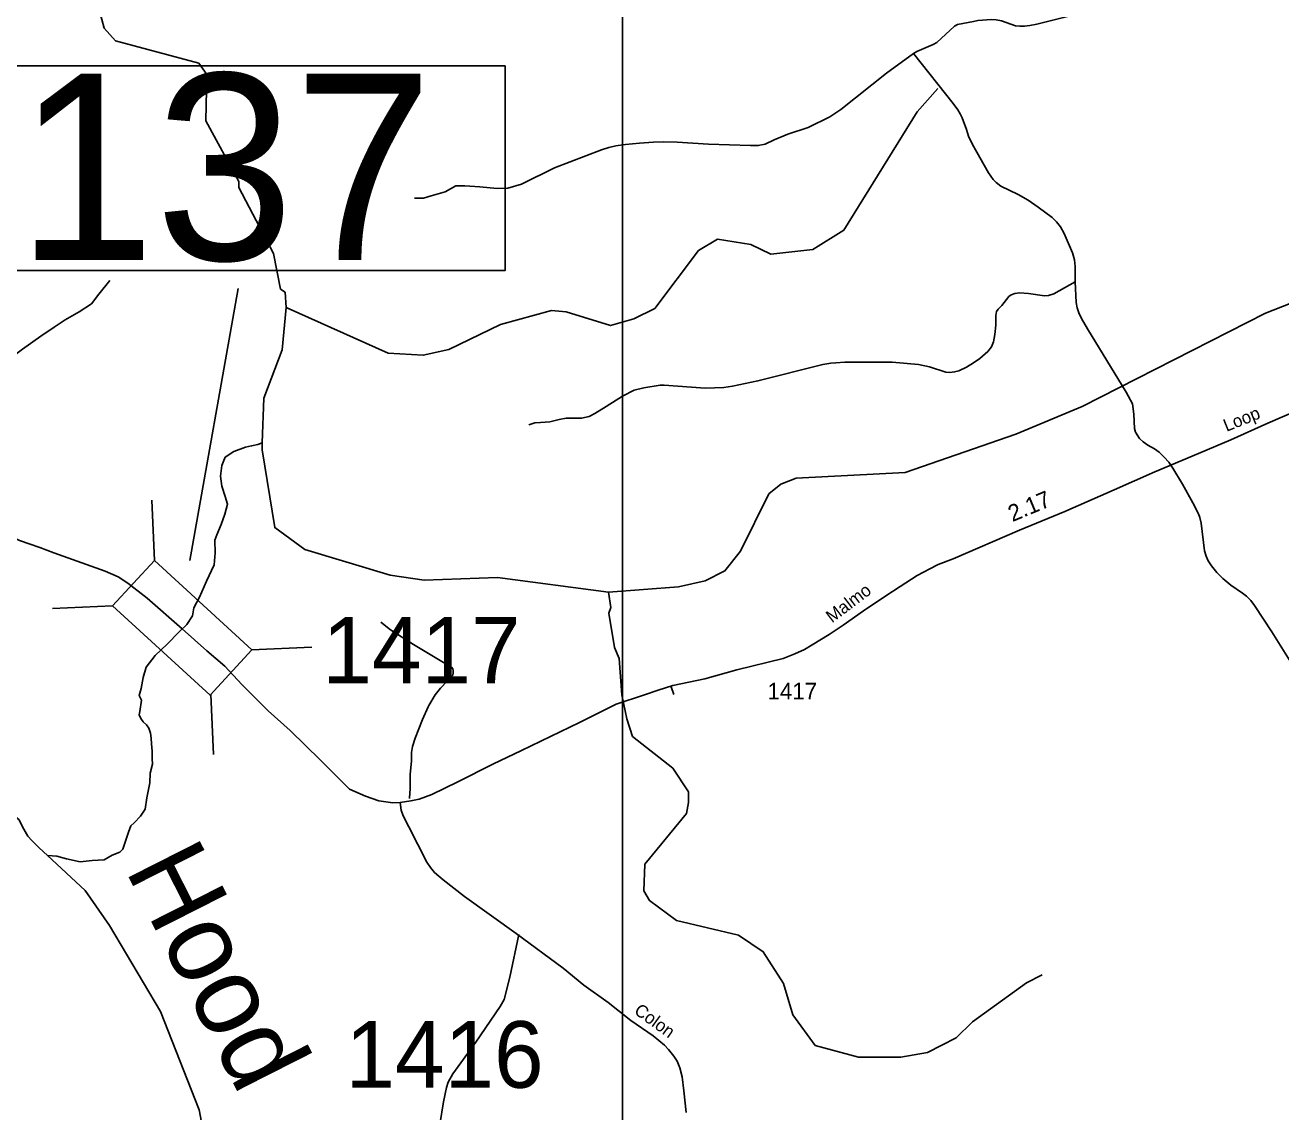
# Model space of a CAD drawing. Extents: x 2104537 to 2336408, y 34176 to 229611.
# Drawn here: x 2261772 to 2271195, y 180094 to 188251 of the extents above; entities that cross this region are included whole.
import ezdxf

# ---------------------------------------------------------------- set-up
doc = ezdxf.new("R2010")
doc.units = 0
for name, color, linetype in [('Exist Hydrographic Creek Single Shore', 7, 'Continuous'), ('Exist Hydrographic Misc Water Feature', 7, 'Continuous'), ('Exist Road Non-System Type 51', 7, 'Continuous'), ('Exist Road Secondary Mileage Hundredths English Label', 7, 'Continuous'), ('Exist Road Secondary Structure Standard Bridge CELL', 7, 'Continuous'), ('Exist Road Secondary Structure Standard Bridge Number Label', 7, 'Continuous'), ('Exist Road Secondary Type 51 Attributed', 7, 'Continuous'), ('Exist Road Secondary Type 51 Label', 7, 'Continuous'), ('Exist Road Secondary Type 51 Number Label', 7, 'Continuous'), ('Map Preparation Inset Cut Line', 7, 'Continuous'), ('Old_Level_32', 7, 'Continuous')]:
    doc.layers.add(name, color=color, linetype=linetype)

msp = doc.modelspace()

# ---------------------------------------------------------------- linework, layer by layer
at = {"layer": 'Exist Hydrographic Creek Single Shore'}
msp.add_line((2261876.8, 182076.5), (2261939.4, 182018.6), dxfattribs=at)
for points in [[(2263731.7, 186131), (2263722.9, 186246), (2263688.9, 186269.7), (2263636.8, 186536.3), (2263374.7, 187033.4), (2263374.7, 187076.1), (2263128.9, 187533.5), (2263134.8, 187881.1), (2263075.8, 187964.2), (2262449.7, 188133.9), (2262365.9, 188227.4), (2262330.8, 188359.2), (2262445.9, 188603), (2262668.7, 188877.4), (2262675.7, 188985.6), (2262624.9, 189144), (2262456.7, 189327.7), (2262454.9, 189544.2), (2262643.7, 189829.2), (2262692.7, 189979.1), (2262706.9, 190342.9), (2262828.9, 190662), (2262826.8, 190944.1), (2262749.7, 191162.1)], [(2266150.9, 183994.6), (2266674.8, 184033.6), (2266874.8, 184078.9), (2267023.8, 184154.8), (2267138.9, 184303.4), (2267351.9, 184732.3), (2267441.9, 184805.9), (2267558.8, 184849.6), (2268374.9, 184892.8), (2269205, 185181.7), (2269702.9, 185388.5), (2271079, 186089.9), (2271634.9, 186305.4), (2271991, 186567.5), (2272248, 186703.5), (2272471.9, 186745), (2272805.9, 186682.8), (2272982, 186525.2), (2273049.9, 186409.1), (2273094, 186168.8), (2273203.9, 185960), (2273255, 185903.3), (2273548, 185782.8)], [(2263551.5, 185116.3), (2263562.8, 185452.1), (2263701.8, 185813.5), (2263731.7, 186131)], [(2263551.5, 185116.3), (2263518.5, 185103.8), (2263471.1, 185092.1), (2263426, 185082.4), (2263337.2, 185049.5), (2263272.8, 185007), (2263247.6, 184944.6), (2263238.4, 184866.3), (2263247.4, 184790.2), (2263272.2, 184712.4), (2263291.1, 184654.5), (2263270.2, 184580.1), (2263243.1, 184503.6), (2263211.7, 184425), (2263196.3, 184384.8), (2263197.6, 184290.6), (2263190.8, 184200.3), (2263132.2, 184077.3), (2263081.5, 183958.5), (2263038, 183877.1), (2263027.7, 183818.4), (2262985.1, 183752.3), (2262927.9, 183696.5), (2262837, 183605.5), (2262747.5, 183518.9), (2262679.8, 183432.6), (2262656.9, 183354.2), (2262641.9, 183271.8), (2262628.6, 183219.6), (2262645.8, 183183.4)], [(2264511.8, 184121.7), (2263871.8, 184314.4), (2263645.8, 184479.6), (2263549.9, 185062), (2263551.5, 185116.3)], [(2266150.9, 183994.6), (2265316.8, 184105.9), (2264766.8, 184083.8), (2264511.8, 184121.7)], [(2261939.4, 182018.6), (2262010.7, 182014.4), (2262082.7, 181994.4), (2262186.5, 181970.4), (2262274.6, 181980.5), (2262364.7, 181984.5), (2262426.4, 182020.5), (2262482.4, 182044.5), (2262506.3, 182064.6), (2262524.4, 182126.6), (2262548.4, 182192.6), (2262566, 182240.7), (2262590, 182262.7), (2262638, 182312.7), (2262674.1, 182364.8), (2262686, 182450.9), (2262707.9, 182564.9), (2262711.8, 182635), (2262727.8, 182705), (2262725.7, 182745.1), (2262725.7, 182801.1), (2262719.8, 182857.1), (2262717.8, 182899.2), (2262713.9, 182937.2), (2262699.7, 182975.2), (2262681.9, 182999.2), (2262657.9, 183021.3), (2262639.8, 183045.3), (2262627.7, 183073.3), (2262633.9, 183099.3), (2262645.8, 183183.4)], [(2260873.7, 182612.7), (2260927.4, 182612.7), (2261013.6, 182622.7), (2261049.4, 182634.7), (2261101.5, 182640.7), (2261151.4, 182626.7), (2261209.4, 182592.7), (2261237.3, 182556.7), (2261255.3, 182508.7), (2261279.3, 182484.6), (2261329.3, 182468.6), (2261395.4, 182452.6), (2261439.3, 182450.6), (2261521.1, 182436.6), (2261579.1, 182400.6), (2261661.1, 182340.6), (2261727.1, 182286.6), (2261753, 182234.6), (2261793, 182162.5), (2261823.1, 182130.5), (2261876.8, 182076.5)], [(2261939.4, 182018.6), (2262221.7, 181756.4), (2262406.3, 181493), (2262788.3, 180847.4), (2263078, 180109.6), (2263186.3, 179540.2)]]:
    msp.add_lwpolyline(points, dxfattribs=at)
at = {"layer": 'Exist Hydrographic Misc Water Feature'}
msp.add_line((2264497, 185789.8), (2263731.7, 186131), dxfattribs=at)
for points in [[(2264497, 185789.8), (2264759.9, 185773.2), (2264950.8, 185815.4), (2265339.8, 186004.7), (2265722.8, 186108.7), (2265830.9, 186100.1), (2266164.9, 185995.2), (2266339.8, 186047.5), (2266496.9, 186123.2), (2266825.8, 186559.6), (2266966.8, 186645.4), (2267216.8, 186604.5), (2267367.9, 186532.7), (2267683.9, 186565.9), (2267915.8, 186712.3), (2268466, 187600.3), (2268621.8, 187774.4)], [(2266249.8, 183223.4), (2266229.9, 183497.8), (2266195.8, 183580.4), (2266151.8, 183837.1), (2266168, 183879.5), (2266150.9, 183994.6)], [(2269402.9, 181123.7), (2269287, 181063.6), (2268881.8, 180769.7), (2268758, 180650.8), (2268542.9, 180540.1), (2268342.9, 180504.7), (2268025.9, 180504.3), (2267700.9, 180592.6), (2267532, 180822.2), (2267462.9, 181056.4), (2267310.9, 181295.5), (2267126, 181420.5), (2266658.9, 181531.3), (2266457.9, 181679.5), (2266414.8, 181752.5), (2266421.8, 181952.4), (2266734.9, 182333.4), (2266750.9, 182415.1), (2266749.9, 182497.1), (2266631.8, 182673.2), (2266329.9, 182912), (2266286.9, 183044), (2266249.8, 183223.4)]]:
    msp.add_lwpolyline(points, dxfattribs=at)
at = {"layer": 'Exist Road Non-System Type 51'}
msp.add_line((2266619.3, 183284.9), (2266640.1, 183226.1), dxfattribs=at)
for points in [[(2270185.5, 188521.6), (2270002, 188398.6), (2269965.9, 188381.6), (2269932.9, 188370.4), (2269852.4, 188359.9), (2269806.5, 188361.1), (2269742.7, 188353.8), (2269364, 188259.1), (2269312.3, 188248.3), (2269270.5, 188243.6), (2269236.4, 188242.9), (2269204.3, 188246.5), (2269097.8, 188282.4), (2269057.6, 188291.7), (2269022.8, 188292), (2268921.7, 188285.5), (2268887.7, 188276.9), (2268768.3, 188255), (2268746.4, 188244.3), (2268612.5, 188120.3), (2268586.6, 188104.7), (2268463.6, 188053.3), (2268438, 188037.1)], [(2268438, 188037.1), (2268236.7, 187889.4), (2267893.2, 187617.3), (2267810.5, 187562.2), (2267647.5, 187483), (2267494.4, 187432.5), (2267393.2, 187390.5), (2267324, 187357.4), (2267273.9, 187346.6), (2267216.2, 187347.4), (2266899.9, 187358.1), (2266665.6, 187371.9), (2266562, 187374.6), (2266487.5, 187372.7), (2266381.8, 187365.6), (2266276, 187355.2), (2266203.9, 187343.8), (2266152.2, 187332.3), (2266096.4, 187316), (2265744.8, 187179.9), (2265496.8, 187058.2), (2265394.3, 187027.1), (2265315.1, 187025.6), (2265184.7, 187038), (2265072.9, 187044.2), (2265004.6, 187044.2), (2264923.9, 187000.7), (2264818.3, 186969.6), (2264762.4, 186951), (2264694.1, 186951)], [(2268438, 188037.1), (2268736.7, 187662.2), (2268769.6, 187614.7), (2268788, 187585.1), (2268802.5, 187555.3), (2268835.9, 187467.8), (2268851, 187416.3), (2268881.9, 187354.7), (2269001.8, 187142.8), (2269036.6, 187093.2), (2269059.1, 187069.8), (2269093.3, 187042.3), (2269224.6, 186978.7), (2269299.2, 186935.9), (2269374.3, 186885.3), (2269477.4, 186807.2), (2269510.3, 186775.7), (2269540.7, 186736.1), (2269569.9, 186686.6), (2269632.3, 186541.8), (2269645.1, 186490), (2269651.3, 186438.1), (2269652.1, 186324.2)], [(2262408.9, 186334.9), (2262325.1, 186232.1), (2262271, 186159.1), (2262179.1, 186099.6), (2262073.7, 186040.1), (2261989.9, 185983.3), (2261889.9, 185915.7), (2261752, 185818.4), (2261670.9, 185756.2), (2261608.8, 185710.2), (2261489.8, 185666.9), (2261303.3, 185588.5), (2261122.2, 185526.3), (2261041.1, 185491.1), (2261006, 185472.2), (2260957.3, 185426.2), (2260862.7, 185326.2), (2260790.5, 185245.7)], [(2269652.1, 186324.2), (2269491.6, 186235.2), (2269451.9, 186220.5), (2269422.1, 186220.1), (2269302.3, 186235.3), (2269233.5, 186240.9), (2269197.7, 186236.3), (2269172, 186227.6), (2269154.3, 186213.5), (2269101.2, 186146.3), (2269073.8, 186120), (2269061.9, 186101.8), (2269056.7, 186071.8), (2269055.7, 185999.6), (2269049, 185927.6), (2269037.8, 185873.4), (2269022.6, 185835), (2268995.4, 185800.7), (2268935.4, 185749.7), (2268888.8, 185714.9), (2268836.3, 185683.1), (2268777.8, 185657), (2268746.1, 185648.4), (2268709.9, 185643.6), (2268680.1, 185647.1), (2268559.2, 185684.9), (2268476.9, 185703.5), (2268278.4, 185719.9), (2267922.6, 185719.9), (2267854.6, 185716.6), (2267818.8, 185714), (2267758.9, 185703.1), (2267271.1, 185580.4), (2267079.7, 185541.1), (2267013.9, 185531.9), (2266873.8, 185525.4), (2266567.5, 185548.1), (2266537.7, 185547.4), (2266415.9, 185529.4), (2266342.4, 185510.7), (2266254.6, 185466.8), (2266131.7, 185387.7), (2266048.2, 185335), (2266004.3, 185313), (2265947.2, 185299.8), (2265881.4, 185299.8), (2265833, 185299.8), (2265780.4, 185291), (2265710.1, 185273.5), (2265639.8, 185269.1), (2265595.9, 185264.7), (2265552, 185251.5)], [(2269652.1, 186324.2), (2269658.9, 186168.3), (2269665.3, 186127.8), (2269678.4, 186090.8), (2269698.9, 186048.8), (2269744.3, 185971.8), (2270034.8, 185496.8), (2270082.3, 185409.6), (2270091.6, 185329.7), (2270097.4, 185224), (2270103.8, 185196), (2270132.7, 185148.5), (2270161.4, 185123), (2270197.6, 185097.7), (2270246.6, 185070.5), (2270280.6, 185044.9), (2270319.6, 185008.8), (2270353.9, 184970.4), (2270384.8, 184924.8)], [(2270384.8, 184924.8), (2270457, 184806.3), (2270535.3, 184665.7), (2270576.9, 184582.3), (2270587.2, 184554.5), (2270596.3, 184512.7), (2270622.7, 184304.5), (2270634.1, 184265.3), (2270649.1, 184229.6), (2270673.7, 184192), (2270714.4, 184142.7), (2270759.1, 184097.9), (2270818.1, 184048.5), (2270907.2, 183988.1), (2270936.2, 183964.6), (2270968.4, 183931.1), (2270996.9, 183895.5), (2271127.8, 183696.8), (2271352.7, 183335.9)], [(2264656.5, 182447.3), (2264657, 182448.9), (2264662.3, 182520.6), (2264660.5, 182628.5), (2264670.3, 182726.4), (2264671.5, 182790.4), (2264678.6, 182836.1), (2264697.9, 182897.8), (2264754.4, 183038.7), (2264796.3, 183134), (2264802, 183144), (2264848.3, 183224.2), (2264889.9, 183275.2), (2264891.2, 183276.8), (2264981.6, 183372.1), (2264985.3, 183390.4), (2264984.9, 183406.5), (2264980.9, 183420.4), (2264974.5, 183430.3), (2264685.3, 183602.9), (2264514.4, 183712.1), (2264441.3, 183769.8)], [(2264831.7, 179709.9), (2264885.2, 179998.8), (2264912.8, 180168.5), (2264934.6, 180276), (2264947.5, 180317.7), (2264980.9, 180379.1), (2265155.4, 180617.4), (2265336.4, 180883.9), (2265365.6, 180937.4), (2265408.6, 181104.5), (2265476.8, 181425)]]:
    msp.add_lwpolyline(points, dxfattribs=at)
at = {"layer": 'Exist Road Secondary Structure Standard Bridge CELL'}
for p, q in [((2262722.6, 184685.3), (2262742.2, 184233)), ((2261976.9, 183872), (2262429.1, 183891.6)), ((2263471.5, 183561.3), (2263923.8, 183580.9)), ((2263165.6, 183227.6), (2263185.2, 182775.4))]:
    msp.add_line(p, q, dxfattribs=at)
msp.add_lwpolyline([(2262742.2, 184233), (2263473, 183562.9), (2263160, 183221.5), (2262429.1, 183891.6)], close=True, dxfattribs=at)
at = {"layer": 'Exist Road Secondary Structure Standard Bridge Number Label'}
msp.add_line((2263007.7, 184233.5), (2263370.1, 186275.1), dxfattribs=at)
msp.add_lwpolyline([(2261657.6, 187944.7), (2265373.5, 187944.7), (2265373.5, 186408.2), (2261657.6, 186408.2)], close=True, dxfattribs=at)
at = {"layer": 'Exist Road Secondary Type 51 Attributed'}
for points in [[(2259355, 188119.2), (2259429.8, 187933.1), (2259521.8, 187620.1), (2259608, 187336.9), (2259667.9, 187105.4), (2259737.3, 186885.1), (2259807.9, 186664.3), (2259842.2, 186567.2), (2259874.7, 186505.3), (2260016.2, 186306.6), (2260693.5, 185376.6), (2260790.5, 185245.7), (2260893.8, 185106.2), (2261122.1, 184798.2), (2261234.9, 184695.3), (2261578.8, 184456.2), (2261731.1, 184381.9), (2261883, 184329.4), (2261988, 184289.5), (2262373.3, 184152), (2262470.2, 184110.5), (2262543.5, 184063.5), (2262687.3, 183949), (2262951.7, 183719.7)], [(2264587.7, 182415.5), (2264666.9, 182427.4), (2264730.2, 182441.2), (2264825.1, 182474.9), (2265019, 182571.8), (2265282.1, 182704.4), (2265495.8, 182807.4), (2265931, 183017.1), (2266208, 183153.7), (2266420, 183224.8), (2266521.7, 183259.2), (2266633.3, 183294.2), (2266872.3, 183343.2), (2267113, 183411.9), (2267460.9, 183497.8), (2267548.9, 183533.1), (2267619.4, 183563.9), (2267678.8, 183599.1), (2267804.3, 183676.2), (2267910, 183746.7), (2268061.9, 183854.6), (2268230.3, 183968.1), (2268338.2, 184037), (2268465.1, 184118.9), (2268559.9, 184170.8), (2268623.2, 184202), (2268734.6, 184246.1), (2269234.2, 184459.2), (2269573.2, 184600.2), (2269943.1, 184763.2), (2270248, 184898.6), (2270529.8, 185015.4), (2270820.4, 185138.7), (2271097.8, 185264.2), (2271410.4, 185398.6)], [(2262951.7, 183719.7), (2263134.6, 183554.2), (2263270.7, 183438.6), (2263398.5, 183302.4), (2263596.5, 183104.4), (2263761.4, 182955.8), (2263988.2, 182733), (2264206.6, 182516.4), (2264326.4, 182464.8), (2264427.5, 182427.4), (2264532.4, 182413.5), (2264587.7, 182415.5)], [(2266731.4, 180088.8), (2266715.6, 180253), (2266701.7, 180357.9), (2266683.9, 180425.2), (2266664.2, 180474.7), (2266640.4, 180512.3), (2266600.8, 180561.8), (2266569.2, 180595.4), (2266484.1, 180664.7), (2266318.1, 180780.8), (2266146.8, 180914.4), (2265965.4, 181045.8), (2265810.1, 181172.8), (2265456.2, 181431.8), (2265070.4, 181710.9), (2264908.2, 181835.6), (2264844.9, 181891), (2264813.3, 181928.6), (2264787.5, 181968.2), (2264651, 182233.4), (2264608.5, 182315.7), (2264593.7, 182358.1), (2264587.7, 182415.5)]]:
    msp.add_lwpolyline(points, dxfattribs=at)
at = {"layer": 'Map Preparation Inset Cut Line'}
msp.add_lwpolyline([(2266254.1, 165448.9), (2309677, 165448.9), (2309677, 209697.3), (2266254.1, 209697.3)], close=True, dxfattribs=at)

# ---------------------------------------------------------------- texts
at = {"layer": 'Exist Road Secondary Mileage Hundredths English Label'}
msp.add_text('2.17', height=125, rotation=22.5761, dxfattribs=at).set_placement((2269180.2, 184520.2))
at = {"layer": 'Exist Road Secondary Structure Standard Bridge Number Label'}
msp.add_text('137', height=1400, dxfattribs=at).set_placement((2261707.8, 186487.3))
at = {"layer": 'Exist Road Secondary Type 51 Label'}
for s, rotation, p in [('Loop', 22.01107, (2270786.6, 185197.3)), ('Malmo', 37.15831, (2267826.7, 183760)), ('Colon', 324.07983, (2266334.8, 180837.6))]:
    msp.add_text(s, height=95, rotation=rotation, dxfattribs=at).set_placement(p)
at = {"layer": 'Exist Road Secondary Type 51 Number Label'}
for s, height, p in [('1417', 500, (2264002.6, 183309.5)), ('1417', 125, (2267342.7, 183189.3)), ('1416', 500, (2264175.4, 180274.9))]:
    msp.add_text(s, height=height, dxfattribs=at).set_placement(p)
at = {"layer": 'Old_Level_32'}
msp.add_text('Hood', height=600, rotation=296.87813, dxfattribs=at).set_placement((2262519, 181913.9))

doc.saveas('drawing.dxf')
